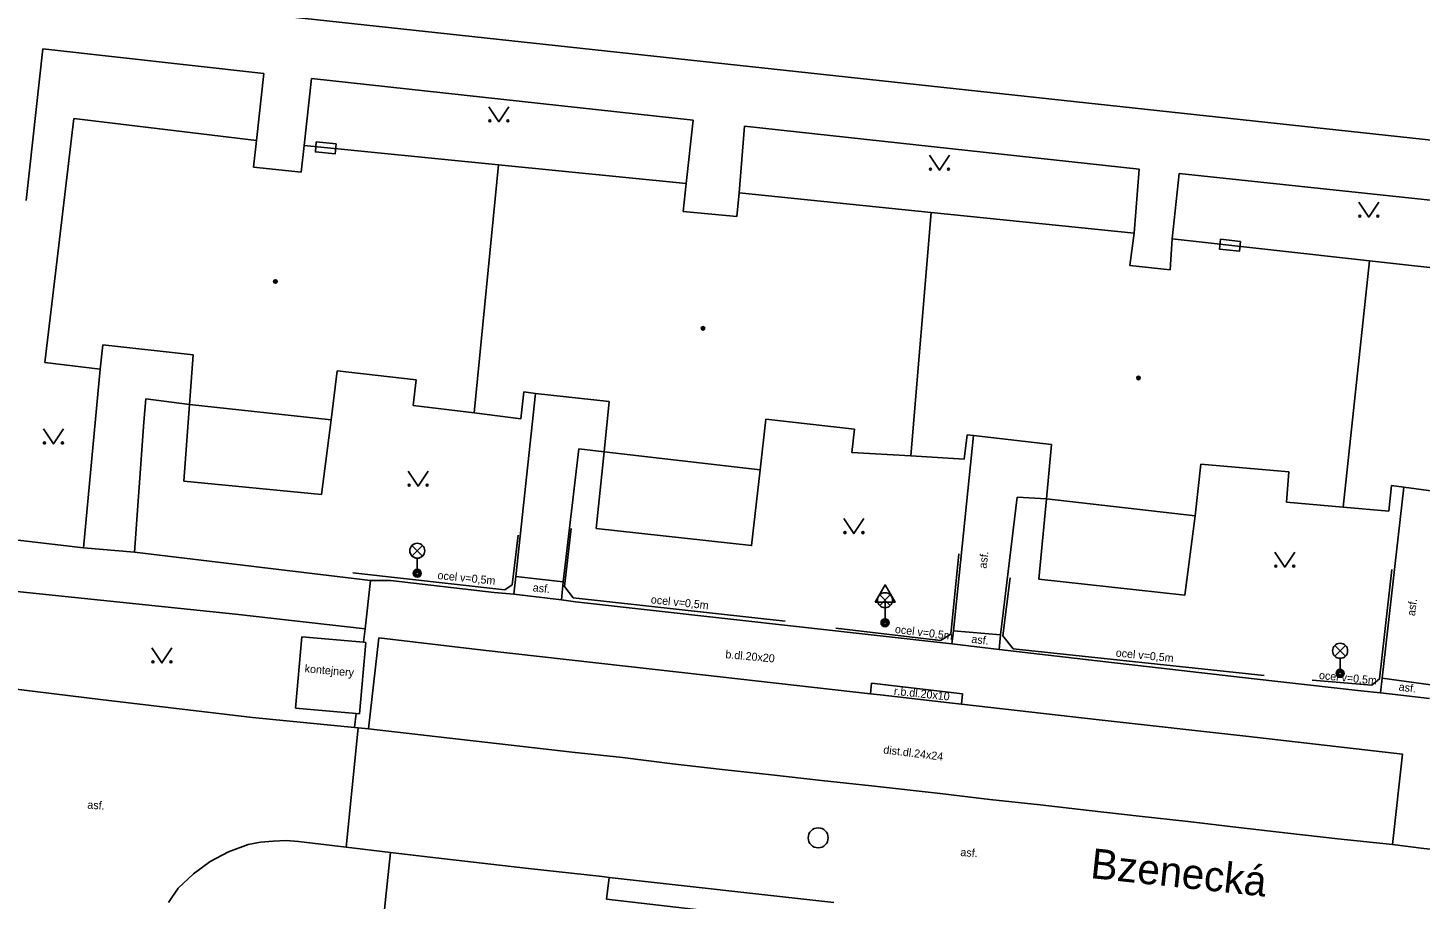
# Model space of a CAD drawing. Extents: x -595546 to -593986, y -1160845 to -1159202.
# Drawn here: x -594341.4 to -594271.8, y -1159832 to -1159788.5 of the extents above; entities that cross this region are included whole.
import ezdxf

# ---------------------------------------------------------------- set-up
doc = ezdxf.new("R2010")
doc.units = 0
for name, color, linetype in [('Level 24', 7, 'Continuous'), ('Level 27', 7, 'Continuous'), ('Level 33', 7, 'Continuous'), ('Level 34', 7, 'Continuous'), ('Level 36', 7, 'Continuous'), ('Level 39', 7, 'Continuous'), ('Nazvy ulic', 7, 'Continuous'), ('Specificka linie pasportu komunikaci', 7, 'Continuous'), ('TM - budovy zdene_ betonove - VP', 7, 'Continuous'), ('TM - chodniky - VP', 7, 'Continuous'), ('TM - komunikace - VP', 7, 'Continuous'), ('TM - letecke snimky - pomocna linie', 7, 'Continuous'), ('TM - plot dreveny - VP', 7, 'Continuous'), ('TM - plot zdeny_ ohradni zed - VP', 7, 'Continuous'), ('TM - popis povrchu', 7, 'Continuous'), ('TM - poznamka', 7, 'Continuous'), ('TM - rozhrani mezi zpev. plochami mezi sebou - VP', 7, 'Continuous'), ('TM - zabradli - VP', 7, 'Continuous')]:
    doc.layers.add(name, color=color, linetype=linetype)

msp = doc.modelspace()

# ---------------------------------------------------------------- linework, layer by layer
at = {"layer": 'Level 24'}
for points in [[(-594326.011, -1159794.271), (-594327.006, -1159794.173), (-594327.055, -1159794.671), (-594326.06, -1159794.768)], [(-594280.81, -1159799.143), (-594281.805, -1159799.041), (-594281.856, -1159799.538), (-594280.861, -1159799.64)]]:
    msp.add_lwpolyline(points, close=True, dxfattribs=at)
at = {"layer": 'Level 27'}
msp.add_circle((-594301.92, -1159828.95), 0.5, dxfattribs=at)
at = {"layer": 'Level 33'}
for p, q in [((-594322.225, -1159814.87), (-594321.695, -1159814.34)), ((-594322.225, -1159814.34), (-594321.695, -1159814.87)), ((-594321.96, -1159814.98), (-594321.96, -1159815.73)), ((-594298.845, -1159817.34), (-594298.315, -1159816.81)), ((-594298.845, -1159816.81), (-594298.315, -1159817.34)), ((-594298.58, -1159817.45), (-594298.58, -1159818.2)), ((-594276.095, -1159819.87), (-594275.565, -1159819.34)), ((-594276.095, -1159819.34), (-594275.565, -1159819.87)), ((-594275.83, -1159819.98), (-594275.83, -1159820.73))]:
    msp.add_line(p, q, dxfattribs=at)
for centre, radius in [((-594321.96, -1159814.605), 0.375), ((-594321.96, -1159815.73), 0.2), ((-594321.96, -1159815.73), 0.145), ((-594321.96, -1159815.73), 0.0876), ((-594298.58, -1159817.075), 0.375), ((-594298.58, -1159818.2), 0.2), ((-594298.58, -1159818.2), 0.145), ((-594298.58, -1159818.2), 0.0876), ((-594275.83, -1159819.605), 0.375), ((-594275.83, -1159820.73), 0.2), ((-594275.83, -1159820.73), 0.145), ((-594275.83, -1159820.73), 0.0876)]:
    msp.add_circle(centre, radius, dxfattribs=at)
at = {"layer": 'Level 34'}
msp.add_line((-594298.58, -1159817.182), (-594298.58, -1159818.2), dxfattribs=at)
msp.add_lwpolyline([(-594299.08, -1159817.182), (-594298.08, -1159817.182), (-594298.58, -1159816.316)], close=True, dxfattribs=at)
at = {"layer": 'Level 36'}
for points in [[(-594318.38, -1159792.42), (-594317.88, -1159793.17), (-594317.38, -1159792.42)], [(-594296.36, -1159794.84), (-594295.86, -1159795.59), (-594295.36, -1159794.84)], [(-594274.9, -1159797.18), (-594274.4, -1159797.93), (-594273.9, -1159797.18)], [(-594340.65, -1159808.52), (-594340.15, -1159809.27), (-594339.65, -1159808.52)], [(-594322.42, -1159810.63), (-594321.92, -1159811.38), (-594321.42, -1159810.63)], [(-594300.63, -1159813), (-594300.13, -1159813.75), (-594299.63, -1159813)], [(-594279.1, -1159814.67), (-594278.6, -1159815.42), (-594278.1, -1159814.67)], [(-594335.22, -1159819.46), (-594334.72, -1159820.21), (-594334.22, -1159819.46)]]:
    msp.add_lwpolyline(points, dxfattribs=at)
for centre in [(-594318.33, -1159793.12), (-594317.431, -1159793.12), (-594296.31, -1159795.54), (-594295.411, -1159795.54), (-594274.85, -1159797.88), (-594273.951, -1159797.88), (-594340.6, -1159809.22), (-594339.701, -1159809.22), (-594322.37, -1159811.33), (-594321.471, -1159811.33), (-594300.58, -1159813.7), (-594299.681, -1159813.7), (-594279.05, -1159815.37), (-594278.151, -1159815.37), (-594335.17, -1159820.16), (-594334.271, -1159820.16)]:
    msp.add_circle(centre, 0.05, dxfattribs=at)
at = {"layer": 'Level 39'}
for centre, radius in [((-594329.05, -1159801.15), 0.09), ((-594329.05, -1159801.15), 0.0398), ((-594307.68, -1159803.49), 0.09), ((-594307.68, -1159803.49), 0.0398), ((-594285.91, -1159805.97), 0.09), ((-594285.91, -1159805.97), 0.0398)]:
    msp.add_circle(centre, radius, dxfattribs=at)
at = {"layer": 'Specificka linie pasportu komunikaci'}
msp.add_lwpolyline([(-594338.65, -1159814.46), (-594336.1, -1159814.67)], dxfattribs=at)
at = {"layer": 'TM - budovy zdene_ betonove - VP'}
for points in [[(-594339.96, -1159800.04), (-594339.12, -1159793.01)], [(-594339.12, -1159793.01), (-594330, -1159794.1)], [(-594330, -1159794.1), (-594330.14, -1159795.43)], [(-594327.76, -1159795.69), (-594327.61, -1159794.36)], [(-594327.61, -1159794.36), (-594317.9, -1159795.32)], [(-594330.14, -1159795.43), (-594327.76, -1159795.69)], [(-594319.12, -1159807.71), (-594317.9, -1159795.32)], [(-594317.9, -1159795.32), (-594308.52, -1159796.25)], [(-594308.52, -1159796.25), (-594308.67, -1159797.66)], [(-594305.98, -1159797.9), (-594305.87, -1159796.72)], [(-594305.87, -1159796.72), (-594296.27, -1159797.7)], [(-594308.67, -1159797.66), (-594305.98, -1159797.9)], [(-594297.29, -1159809.87), (-594296.27, -1159797.7)], [(-594296.27, -1159797.7), (-594286.12, -1159798.74)], [(-594286.12, -1159798.74), (-594286.34, -1159800.35)], [(-594284.33, -1159800.57), (-594284.23, -1159799.01)], [(-594284.23, -1159799.01), (-594274.37, -1159800.11)], [(-594340.58, -1159805.2), (-594339.96, -1159800.04)], [(-594286.34, -1159800.35), (-594284.33, -1159800.57)], [(-594275.68, -1159812.42), (-594274.37, -1159800.11)], [(-594274.37, -1159800.11), (-594264.89, -1159801.16)], [(-594337.67, -1159804.31), (-594337.81, -1159805.53)], [(-594333.16, -1159804.82), (-594337.67, -1159804.31)], [(-594337.81, -1159805.53), (-594340.58, -1159805.2)], [(-594333.34, -1159807.3), (-594333.16, -1159804.82)], [(-594325.96, -1159805.62), (-594326.27, -1159808.06)], [(-594322.02, -1159806.07), (-594325.96, -1159805.62)], [(-594322.17, -1159807.35), (-594322.02, -1159806.07)], [(-594316.64, -1159806.67), (-594316.79, -1159808.02)], [(-594316.05, -1159806.74), (-594316.64, -1159806.67)], [(-594312.37, -1159807.15), (-594316.05, -1159806.74)], [(-594326.27, -1159808.06), (-594333.34, -1159807.3)], [(-594319.12, -1159807.71), (-594322.17, -1159807.35)], [(-594312.61, -1159809.66), (-594312.37, -1159807.15)], [(-594316.79, -1159808.02), (-594319.12, -1159807.71)], [(-594304.53, -1159808.03), (-594304.82, -1159810.56)], [(-594300.11, -1159808.53), (-594304.53, -1159808.03)], [(-594300.24, -1159809.69), (-594300.11, -1159808.53)], [(-594294.47, -1159808.82), (-594294.63, -1159810.03)], [(-594294.16, -1159808.85), (-594294.47, -1159808.82)], [(-594290.26, -1159809.29), (-594294.16, -1159808.85)], [(-594290.51, -1159812.01), (-594290.26, -1159809.29)], [(-594304.82, -1159810.56), (-594312.61, -1159809.66)], [(-594297.29, -1159809.87), (-594300.24, -1159809.69)], [(-594294.63, -1159810.03), (-594297.29, -1159809.87)], [(-594282.79, -1159810.28), (-594283.08, -1159812.86)], [(-594278.4, -1159810.66), (-594282.79, -1159810.28)], [(-594278.51, -1159812.17), (-594278.4, -1159810.66)], [(-594273.26, -1159811.34), (-594273.4, -1159812.62)], [(-594272.64, -1159811.43), (-594273.26, -1159811.34)], [(-594268.95, -1159811.93), (-594272.64, -1159811.43)], [(-594283.08, -1159812.86), (-594290.51, -1159812.01)], [(-594275.68, -1159812.42), (-594278.51, -1159812.17)], [(-594273.4, -1159812.62), (-594275.68, -1159812.42)]]:
    msp.add_lwpolyline(points, dxfattribs=at)
at = {"layer": 'TM - chodniky - VP'}
for points in [[(-594259.7, -1159795.33), (-594332.96, -1159787.42)], [(-594341.51, -1159797.11), (-594340.68, -1159789.53)], [(-594340.68, -1159789.53), (-594329.63, -1159790.75)], [(-594329.63, -1159790.75), (-594330, -1159794.1)], [(-594327.61, -1159794.36), (-594327.24, -1159791)], [(-594327.24, -1159791), (-594308.17, -1159793.09)], [(-594308.52, -1159796.25), (-594308.17, -1159793.09)], [(-594305.87, -1159796.72), (-594305.61, -1159793.38)], [(-594305.61, -1159793.38), (-594285.87, -1159795.53)], [(-594286.12, -1159798.74), (-594285.87, -1159795.53)], [(-594284.23, -1159799.01), (-594283.87, -1159795.75)], [(-594283.87, -1159795.75), (-594264.56, -1159797.81)], [(-594338.65, -1159814.46), (-594337.81, -1159805.53)], [(-594316.05, -1159806.74), (-594317.04, -1159815.9)], [(-594335.53, -1159807.01), (-594335.62, -1159808.18)], [(-594333.34, -1159807.3), (-594335.53, -1159807.01)], [(-594335.62, -1159808.18), (-594336.1, -1159814.67)], [(-594294.16, -1159808.85), (-594295.15, -1159818.6)], [(-594314.67, -1159816.16), (-594313.89, -1159809.52)], [(-594313.89, -1159809.52), (-594312.61, -1159809.66)], [(-594273.73, -1159820.98), (-594272.64, -1159811.43)], [(-594292.81, -1159818.81), (-594291.98, -1159811.93)], [(-594291.98, -1159811.93), (-594290.51, -1159812.01)], [(-594343.36, -1159813.91), (-594338.65, -1159814.46)], [(-594336.1, -1159814.67), (-594324.3, -1159816.09)], [(-594323.3, -1159816.09), (-594324.3, -1159816.09)], [(-594318.11, -1159816.69), (-594323.3, -1159816.09)], [(-594317.04, -1159815.9), (-594317.14, -1159816.78)], [(-594314.75, -1159817.05), (-594314.67, -1159816.16)], [(-594318.11, -1159816.69), (-594317.14, -1159816.78)], [(-594314.05, -1159817.15), (-594314.75, -1159817.05)], [(-594314.05, -1159817.15), (-594295.24, -1159819.26)], [(-594324.57, -1159818.5), (-594331.05, -1159817.77)], [(-594324.57, -1159818.5), (-594324.65, -1159819.18)], [(-594295.15, -1159818.6), (-594295.24, -1159819.26)], [(-594292.87, -1159819.54), (-594292.81, -1159818.81)], [(-594274.79, -1159821.6), (-594280.12, -1159821), (-594287.55, -1159820.16), (-594292.87, -1159819.54)], [(-594273.81, -1159821.71), (-594273.73, -1159820.98)], [(-594274.79, -1159821.6), (-594273.81, -1159821.71)], [(-594325.09, -1159823.43), (-594325.01, -1159822.74)], [(-594314.05, -1159835.85), (-594323.82, -1159834.75), (-594323.54, -1159832.03), (-594323.3, -1159829.68)], [(-594312.37, -1159830.93), (-594312.5, -1159832.01)], [(-594312.5, -1159832.01), (-594301.23, -1159833.31), (-594294.13, -1159834.09), (-594283.35, -1159835.31), (-594274.77, -1159836.3), (-594274.64, -1159835.18)]]:
    msp.add_lwpolyline(points, dxfattribs=at)
at = {"layer": 'TM - komunikace - VP'}
for points in [[(-594299.3, -1159821.75), (-594308.73, -1159820.69), (-594318.66, -1159819.57), (-594323.88, -1159818.96), (-594324.39, -1159823.51)], [(-594344.08, -1159821.27), (-594337.8, -1159822.04)], [(-594325.09, -1159823.43), (-594330.19, -1159822.93), (-594337.8, -1159822.04)], [(-594294.76, -1159822.27), (-594295.35, -1159822.2), (-594298.83, -1159821.8), (-594299.3, -1159821.75)], [(-594273.22, -1159829.28), (-594272.72, -1159824.77), (-594280.39, -1159823.89), (-594287.88, -1159823.05), (-594294.76, -1159822.27)], [(-594324.91, -1159823.45), (-594325.09, -1159823.43)], [(-594324.39, -1159823.51), (-594324.91, -1159823.45)], [(-594329.16, -1159829.11), (-594328.52, -1159829.09)], [(-594328.52, -1159829.09), (-594327.89, -1159829.13)], [(-594333.91, -1159831.47), (-594333.15, -1159830.75), (-594332.31, -1159830.14), (-594331.39, -1159829.65), (-594330.41, -1159829.29)], [(-594330.41, -1159829.29), (-594329.79, -1159829.17)], [(-594329.79, -1159829.17), (-594329.16, -1159829.11)], [(-594325.52, -1159829.41), (-594327.89, -1159829.13)], [(-594323.3, -1159829.68), (-594325.52, -1159829.41)], [(-594312.37, -1159830.93), (-594312.71, -1159830.89), (-594316.4, -1159830.49), (-594321.46, -1159829.9), (-594323.3, -1159829.68)], [(-594273.22, -1159829.28), (-594271.65, -1159829.48), (-594269.99, -1159829.65)], [(-594312.37, -1159830.93), (-594301.13, -1159832.19)], [(-594334.39, -1159832.19), (-594334.36, -1159832.14), (-594333.91, -1159831.47)]]:
    msp.add_lwpolyline(points, dxfattribs=at)
at = {"layer": 'TM - letecke snimky - pomocna linie'}
for points in [[(-594290.51, -1159812.01), (-594290.89, -1159816.02), (-594283.59, -1159816.82), (-594283.08, -1159812.86)], [(-594343.59, -1159816.48), (-594331.05, -1159817.77)]]:
    msp.add_lwpolyline(points, dxfattribs=at)
at = {"layer": 'TM - plot dreveny - VP'}
for points in [[(-594333.62, -1159811.12), (-594333.34, -1159807.3)], [(-594326.27, -1159808.06), (-594326.74, -1159811.79)], [(-594304.82, -1159810.56), (-594305.25, -1159814.35), (-594313.01, -1159813.49), (-594312.61, -1159809.66)], [(-594326.74, -1159811.79), (-594333.62, -1159811.12)]]:
    msp.add_lwpolyline(points, dxfattribs=at)
at = {"layer": 'TM - plot zdeny_ ohradni zed - VP'}
for points in [[(-594327.73, -1159818.91), (-594328.04, -1159822.47)], [(-594324.65, -1159819.18), (-594327.73, -1159818.91)], [(-594324.84, -1159822.75), (-594324.53, -1159819.19)], [(-594324.53, -1159819.19), (-594324.65, -1159819.18)], [(-594328.04, -1159822.47), (-594325.01, -1159822.74)], [(-594325.01, -1159822.74), (-594324.84, -1159822.75)]]:
    msp.add_lwpolyline(points, dxfattribs=at)
at = {"layer": 'TM - rozhrani mezi zpev. plochami mezi sebou - VP'}
for points in [[(-594324.3, -1159816.09), (-594324.57, -1159818.5)], [(-594317.04, -1159815.9), (-594314.67, -1159816.16)], [(-594317.14, -1159816.78), (-594314.75, -1159817.05)], [(-594292.81, -1159818.81), (-594295.15, -1159818.6)], [(-594295.24, -1159819.26), (-594292.87, -1159819.54)], [(-594299.3, -1159821.75), (-594299.25, -1159821.23)], [(-594294.7, -1159821.75), (-594299.25, -1159821.23)], [(-594271.29, -1159821.3), (-594273.73, -1159820.98)], [(-594294.76, -1159822.27), (-594294.7, -1159821.75)], [(-594273.81, -1159821.71), (-594272.79, -1159821.82), (-594271.36, -1159821.99)], [(-594325.52, -1159829.41), (-594324.91, -1159823.45)], [(-594299.25, -1159826.35), (-594301.76, -1159826.08), (-594304.25, -1159825.8), (-594306.72, -1159825.53), (-594309.21, -1159825.25), (-594311.7, -1159824.94), (-594314.21, -1159824.67), (-594316.69, -1159824.39), (-594319.17, -1159824.11), (-594321.64, -1159823.82), (-594324.39, -1159823.51)], [(-594299.25, -1159826.35), (-594295.83, -1159826.74), (-594293.34, -1159827.04), (-594290.83, -1159827.3), (-594288.38, -1159827.58), (-594285.87, -1159827.87), (-594283.42, -1159828.13), (-594280.91, -1159828.43), (-594278.44, -1159828.72), (-594275.95, -1159829), (-594273.22, -1159829.28)]]:
    msp.add_lwpolyline(points, dxfattribs=at)
at = {"layer": 'TM - zabradli - VP'}
for points in [[(-594303.57, -1159818.13), (-594314.16, -1159816.95), (-594314.6, -1159816.39), (-594314.27, -1159813.5)], [(-594316.91, -1159813.82), (-594317.21, -1159816.3), (-594317.59, -1159816.56), (-594325.18, -1159815.71)], [(-594294.89, -1159814.76), (-594295.29, -1159818.78), (-594295.81, -1159819.09)], [(-594273.24, -1159815.54), (-594273.86, -1159821.01), (-594274.24, -1159821.33), (-594277.22, -1159821.07)], [(-594292.18, -1159819.5), (-594292.69, -1159818.85), (-594292.33, -1159815.96)], [(-594301.04, -1159818.47), (-594295.81, -1159819.09)], [(-594279.62, -1159820.84), (-594292.18, -1159819.5)]]:
    msp.add_lwpolyline(points, dxfattribs=at)

# ---------------------------------------------------------------- texts
at = {"layer": 'Nazvy ulic'}
msp.add_text('Bzenecká', height=1.5, rotation=353.92952, dxfattribs=at).set_placement((-594288.35, -1159830.957))
at = {"layer": 'TM - popis povrchu'}
for s, rotation, p in [('asf.', 83, (-594293.51, -1159815.51)), ('asf.', 354, (-594316.2, -1159816.63)), ('asf.', 83, (-594272.09, -1159817.88)), ('asf.', 353, (-594294.28, -1159819.2)), ('b.dl.20x20', 354.86582, (-594306.57, -1159819.97)), ('r.b.dl.20x10', 354, (-594298.15, -1159821.8)), ('asf.', 353, (-594272.92, -1159821.59)), ('dist.dl.24x24', 353, (-594298.68, -1159824.73)), ('asf.', 356.25219, (-594338.46, -1159827.49)), ('asf.', 356.25219, (-594294.82, -1159829.86))]:
    msp.add_text(s, height=0.4, rotation=rotation, dxfattribs=at).set_placement(p)
at = {"layer": 'TM - poznamka'}
for s, rotation, p in [('ocel v=0,5m', 354.38489, (-594320.96, -1159816.02)), ('ocel v=0,5m', 354, (-594310.3, -1159817.23)), ('ocel v=0,5m', 353, (-594298.1, -1159818.71)), ('ocel v=0,5m', 354.38489, (-594287.06, -1159819.89)), ('kontejnery', 355, (-594327.6, -1159820.68)), ('ocel v=0,5m', 354.38489, (-594276.9, -1159821.01))]:
    msp.add_text(s, height=0.4, rotation=rotation, dxfattribs=at).set_placement(p)

doc.saveas('drawing.dxf')
